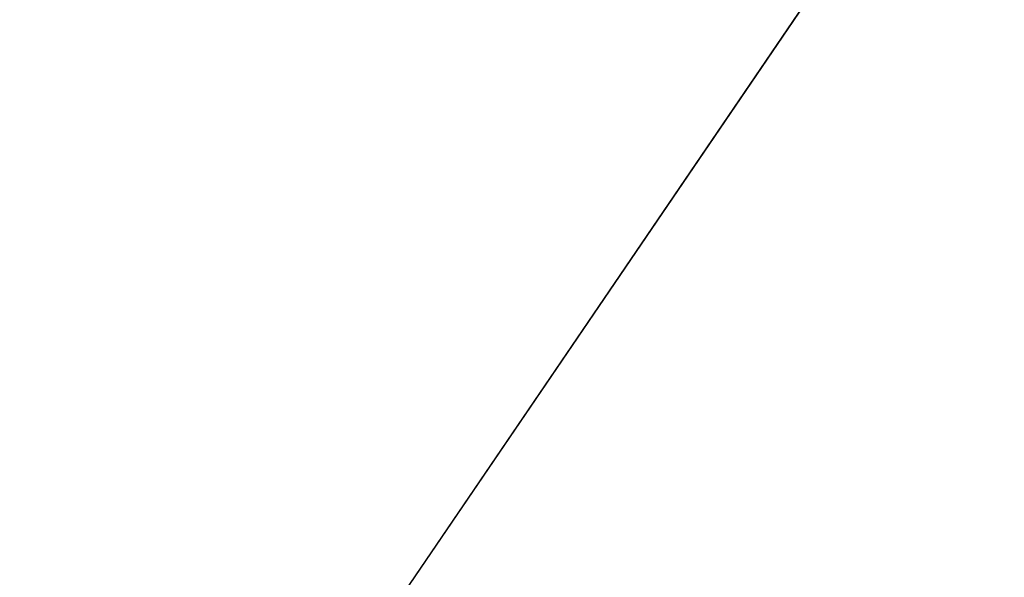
# Model space of a CAD drawing. Extents: x 0 to 80, y 0 to 80.
# Tile 312 of 656: x 8.804338 to 8.806054, y 35.420339 to 35.42131. Entities that reach past the tile are written whole.
import ezdxf

# ---------------------------------------------------------------- set-up
doc = ezdxf.new("R2010")
doc.units = 0
doc.header["$LTSCALE"] = 25.4
doc.layers.get('0').update_dxf_attribs({"color": 13, "linetype": 'CONTINUOUS'})

# ---------------------------------------------------------------- blocks, each defined once
blk = doc.blocks.new('ORBIT-I-KINKIET-20-7806-78')
at = {"color": 7}
blk.add_line((25.1196709, 35.64608, 343.6887817), (25.2029629, 35.7683601, 344.5432434), dxfattribs=at)
blk.add_line((25.1196709, 35.64608, 343.6887817), (25.2029629, 35.7683601, 344.5432434), dxfattribs=at)
mesh = blk.add_polyface(dxfattribs=at)
corners = [(25.4827461, 35.64608, 303.7221375), (24.774519, 35.7683601, 304.1225586), (25.4827461, 35.7683601, 303.7221375)]
mesh.append_faces([[corners[k] for k in face] for face in [(0, 1, 2)]], dxfattribs={"color": 7})
mesh = blk.add_polyface(dxfattribs=at)
corners = [(25.4827461, 35.64608, 303.7221375), (24.774519, 35.64608, 304.1225586), (24.774519, 35.7683601, 304.1225586)]
mesh.append_faces([[corners[k] for k in face] for face in [(0, 1, 2)]], dxfattribs={"color": 7})
mesh = blk.add_polyface(dxfattribs=at)
corners = [(25.1196709, 35.7683601, 343.6887817), (25.1196709, 35.64608, 343.6887817), (25.2029629, 35.7683601, 344.5432434)]
mesh.append_faces([[corners[k] for k in face] for face in [(0, 1, 2)]], dxfattribs={"color": 7})
mesh = blk.add_polyface(dxfattribs=at)
corners = [(25.2029629, 35.7683601, 344.5432434), (25.1196709, 35.64608, 343.6887817), (25.2029629, 35.64608, 344.5432434)]
mesh.append_faces([[corners[k] for k in face] for face in [(0, 1, 2)]], dxfattribs={"color": 7})

msp = doc.modelspace()

# ---------------------------------------------------------------- block references
at = {"color": 0}
msp.add_blockref('ORBIT-I-KINKIET-20-7806-78', (-16.3966141, -0.3460782, -57.5), dxfattribs=at)

doc.saveas('drawing.dxf')
